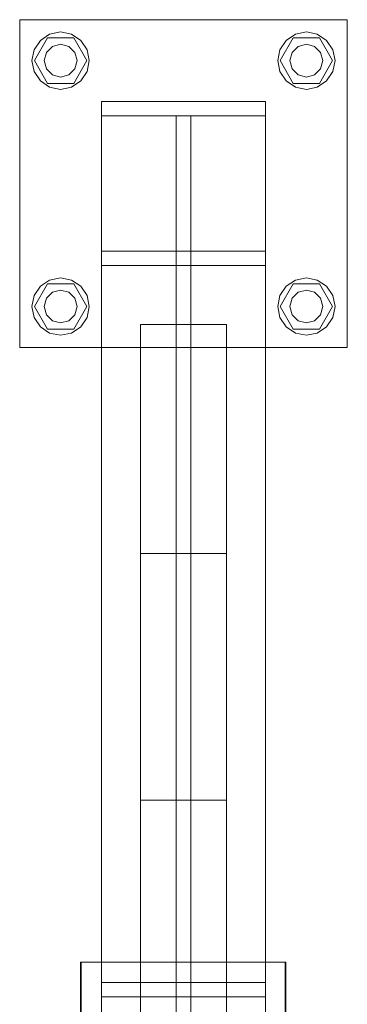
# Model space of a CAD drawing. Header units: millimetres. Extents: x -4738 to 65662, y -68080 to 6847.
# Tile 576 of 656: x 21525 to 21685, y -17541 to -17060. Entities that reach past the tile are written whole.
import ezdxf

# ---------------------------------------------------------------- set-up
doc = ezdxf.new("R2010")
doc.units = ezdxf.units.MM
doc.layers.add('superior_C02', color=7, linetype='Continuous', lineweight=0)

msp = doc.modelspace()

# ---------------------------------------------------------------- linework, layer by layer
at = {"layer": 'superior_C02'}
for p, q in [((21524.794, -17220), (21524.794, -17060)), ((21524.794, -17060), (21684.794, -17060)), ((21684.794, -17060), (21684.794, -17220)), ((21539.436, -17067.066), (21544.794, -17066)), ((21544.794, -17066), (21550.151, -17067.066)), ((21659.436, -17067.066), (21664.794, -17066)), ((21664.794, -17066), (21670.151, -17067.066)), ((21531.86, -17074.642), (21534.894, -17070.101)), ((21531.994, -17080), (21538.394, -17068.915)), ((21534.894, -17070.101), (21539.436, -17067.066)), ((21538.394, -17068.915), (21551.194, -17068.915)), ((21550.151, -17067.066), (21554.693, -17070.101)), ((21551.194, -17068.915), (21557.594, -17080)), ((21554.693, -17070.101), (21557.728, -17074.642)), ((21651.86, -17074.642), (21654.894, -17070.101)), ((21651.994, -17080), (21658.394, -17068.915)), ((21654.894, -17070.101), (21659.436, -17067.066)), ((21658.394, -17068.915), (21671.194, -17068.915)), ((21670.151, -17067.066), (21674.693, -17070.101)), ((21671.194, -17068.915), (21677.594, -17080)), ((21674.693, -17070.101), (21677.728, -17074.642)), ((21530.794, -17080), (21531.86, -17074.642)), ((21536.794, -17080), (21537.866, -17076)), ((21537.866, -17076), (21540.794, -17073.072)), ((21540.794, -17073.072), (21544.794, -17072)), ((21544.794, -17072), (21548.794, -17073.072)), ((21548.794, -17073.072), (21551.722, -17076)), ((21551.722, -17076), (21552.794, -17080)), ((21557.728, -17074.642), (21558.794, -17080)), ((21650.794, -17080), (21651.86, -17074.642)), ((21656.794, -17080), (21657.866, -17076)), ((21657.866, -17076), (21660.794, -17073.072)), ((21660.794, -17073.072), (21664.794, -17072)), ((21664.794, -17072), (21668.794, -17073.072)), ((21668.794, -17073.072), (21671.722, -17076)), ((21671.722, -17076), (21672.794, -17080)), ((21677.728, -17074.642), (21678.794, -17080)), ((21531.86, -17085.358), (21530.794, -17080)), ((21538.394, -17091.085), (21531.994, -17080)), ((21537.866, -17084), (21536.794, -17080)), ((21557.594, -17080), (21551.194, -17091.085)), ((21552.794, -17080), (21551.722, -17084)), ((21558.794, -17080), (21557.728, -17085.358)), ((21651.86, -17085.358), (21650.794, -17080)), ((21658.394, -17091.085), (21651.994, -17080)), ((21657.866, -17084), (21656.794, -17080)), ((21677.594, -17080), (21671.194, -17091.085)), ((21672.794, -17080), (21671.722, -17084)), ((21678.794, -17080), (21677.728, -17085.358)), ((21534.894, -17089.899), (21531.86, -17085.358)), ((21540.794, -17086.928), (21537.866, -17084)), ((21551.722, -17084), (21548.794, -17086.928)), ((21557.728, -17085.358), (21554.693, -17089.899)), ((21654.894, -17089.899), (21651.86, -17085.358)), ((21660.794, -17086.928), (21657.866, -17084)), ((21671.722, -17084), (21668.794, -17086.928)), ((21677.728, -17085.358), (21674.693, -17089.899)), ((21539.436, -17092.934), (21534.894, -17089.899)), ((21544.794, -17088), (21540.794, -17086.928)), ((21548.794, -17086.928), (21544.794, -17088)), ((21554.693, -17089.899), (21550.151, -17092.934)), ((21659.436, -17092.934), (21654.894, -17089.899)), ((21664.794, -17088), (21660.794, -17086.928)), ((21668.794, -17086.928), (21664.794, -17088)), ((21674.693, -17089.899), (21670.151, -17092.934)), ((21551.194, -17091.085), (21538.394, -17091.085)), ((21544.794, -17094), (21539.436, -17092.934)), ((21550.151, -17092.934), (21544.794, -17094)), ((21671.194, -17091.085), (21658.394, -17091.085)), ((21664.794, -17094), (21659.436, -17092.934)), ((21670.151, -17092.934), (21664.794, -17094)), ((21564.794, -17107), (21564.794, -17100)), ((21564.794, -17100), (21644.794, -17100)), ((21564.794, -17100), (21564.794, -17530)), ((21644.794, -17100), (21644.794, -17107)), ((21644.794, -17530), (21644.794, -17100)), ((21644.794, -17107), (21564.794, -17107)), ((21564.794, -17537), (21564.794, -17107)), ((21601.294, -17173), (21601.294, -17107)), ((21601.294, -17107), (21608.294, -17107)), ((21601.294, -17107), (21601.294, -17537)), ((21608.294, -17107), (21608.294, -17173)), ((21608.294, -17537), (21608.294, -17107)), ((21644.794, -17107), (21644.794, -17537)), ((21564.794, -17180), (21564.794, -17173)), ((21564.794, -17173), (21644.794, -17173)), ((21564.794, -17173), (21564.794, -17603)), ((21608.294, -17173), (21601.294, -17173)), ((21601.294, -17603), (21601.294, -17173)), ((21608.294, -17173), (21608.294, -17603)), ((21644.794, -17173), (21644.794, -17180)), ((21644.794, -17603), (21644.794, -17173)), ((21644.794, -17180), (21564.794, -17180)), ((21564.794, -17610), (21564.794, -17180)), ((21644.794, -17180), (21644.794, -17610)), ((21539.436, -17187.066), (21544.794, -17186)), ((21544.794, -17186), (21550.151, -17187.066)), ((21659.436, -17187.066), (21664.794, -17186)), ((21664.794, -17186), (21670.151, -17187.066)), ((21531.86, -17194.642), (21534.894, -17190.101)), ((21531.994, -17200), (21538.394, -17188.915)), ((21534.894, -17190.101), (21539.436, -17187.066)), ((21538.394, -17188.915), (21551.194, -17188.915)), ((21550.151, -17187.066), (21554.693, -17190.101)), ((21551.194, -17188.915), (21557.594, -17200)), ((21554.693, -17190.101), (21557.728, -17194.642)), ((21651.86, -17194.642), (21654.894, -17190.101)), ((21651.994, -17200), (21658.394, -17188.915)), ((21654.894, -17190.101), (21659.436, -17187.066)), ((21658.394, -17188.915), (21671.194, -17188.915)), ((21670.151, -17187.066), (21674.693, -17190.101)), ((21671.194, -17188.915), (21677.594, -17200)), ((21674.693, -17190.101), (21677.728, -17194.642)), ((21530.794, -17200), (21531.86, -17194.642)), ((21536.794, -17200), (21537.866, -17196)), ((21537.866, -17196), (21540.794, -17193.072)), ((21540.794, -17193.072), (21544.794, -17192)), ((21544.794, -17192), (21548.794, -17193.072)), ((21548.794, -17193.072), (21551.722, -17196)), ((21551.722, -17196), (21552.794, -17200)), ((21557.728, -17194.642), (21558.794, -17200)), ((21650.794, -17200), (21651.86, -17194.642)), ((21656.794, -17200), (21657.866, -17196)), ((21657.866, -17196), (21660.794, -17193.072)), ((21660.794, -17193.072), (21664.794, -17192)), ((21664.794, -17192), (21668.794, -17193.072)), ((21668.794, -17193.072), (21671.722, -17196)), ((21671.722, -17196), (21672.794, -17200)), ((21677.728, -17194.642), (21678.794, -17200)), ((21531.86, -17205.358), (21530.794, -17200)), ((21538.394, -17211.085), (21531.994, -17200)), ((21537.866, -17204), (21536.794, -17200)), ((21557.594, -17200), (21551.194, -17211.085)), ((21552.794, -17200), (21551.722, -17204)), ((21558.794, -17200), (21557.728, -17205.358)), ((21651.86, -17205.358), (21650.794, -17200)), ((21658.394, -17211.085), (21651.994, -17200)), ((21657.866, -17204), (21656.794, -17200)), ((21677.594, -17200), (21671.194, -17211.085)), ((21672.794, -17200), (21671.722, -17204)), ((21678.794, -17200), (21677.728, -17205.358)), ((21534.894, -17209.899), (21531.86, -17205.358)), ((21540.794, -17206.928), (21537.866, -17204)), ((21551.722, -17204), (21548.794, -17206.928)), ((21557.728, -17205.358), (21554.693, -17209.899)), ((21654.894, -17209.899), (21651.86, -17205.358)), ((21660.794, -17206.928), (21657.866, -17204)), ((21671.722, -17204), (21668.794, -17206.928)), ((21677.728, -17205.358), (21674.693, -17209.899)), ((21539.436, -17212.934), (21534.894, -17209.899)), ((21544.794, -17208), (21540.794, -17206.928)), ((21548.794, -17206.928), (21544.794, -17208)), ((21554.693, -17209.899), (21550.151, -17212.934)), ((21583.794, -18791.2), (21583.794, -17208.8)), ((21583.794, -17208.8), (21625.794, -17208.8)), ((21625.794, -17208.8), (21625.794, -18791.2)), ((21659.436, -17212.934), (21654.894, -17209.899)), ((21664.794, -17208), (21660.794, -17206.928)), ((21668.794, -17206.928), (21664.794, -17208)), ((21674.693, -17209.899), (21670.151, -17212.934)), ((21551.194, -17211.085), (21538.394, -17211.085)), ((21544.794, -17214), (21539.436, -17212.934)), ((21550.151, -17212.934), (21544.794, -17214)), ((21671.194, -17211.085), (21658.394, -17211.085)), ((21664.794, -17214), (21659.436, -17212.934)), ((21670.151, -17212.934), (21664.794, -17214)), ((21684.794, -17220), (21524.794, -17220)), ((21583.794, -18679.4), (21583.794, -17320.6)), ((21583.794, -17320.6), (21625.794, -17320.6)), ((21625.794, -17320.6), (21625.794, -18679.4)), ((21583.794, -18559), (21583.794, -17441)), ((21583.794, -17441), (21625.794, -17441)), ((21625.794, -17441), (21625.794, -18559)), ((21554.496, -17620), (21554.496, -17520)), ((21554.496, -17520), (21654.496, -17520)), ((21554.794, -17620), (21554.794, -17520)), ((21554.794, -17520), (21654.794, -17520)), ((21654.496, -17520), (21654.496, -17620)), ((21654.794, -17520), (21654.794, -17620)), ((21644.794, -17530), (21564.794, -17530)), ((21564.794, -17530), (21564.794, -17537)), ((21644.794, -17537), (21644.794, -17530)), ((21564.794, -17537), (21644.794, -17537)), ((21608.294, -17537), (21601.294, -17537)), ((21601.294, -17537), (21601.294, -17603)), ((21608.294, -17603), (21608.294, -17537))]:
    msp.add_line(p, q, dxfattribs=at)

doc.saveas('drawing.dxf')
